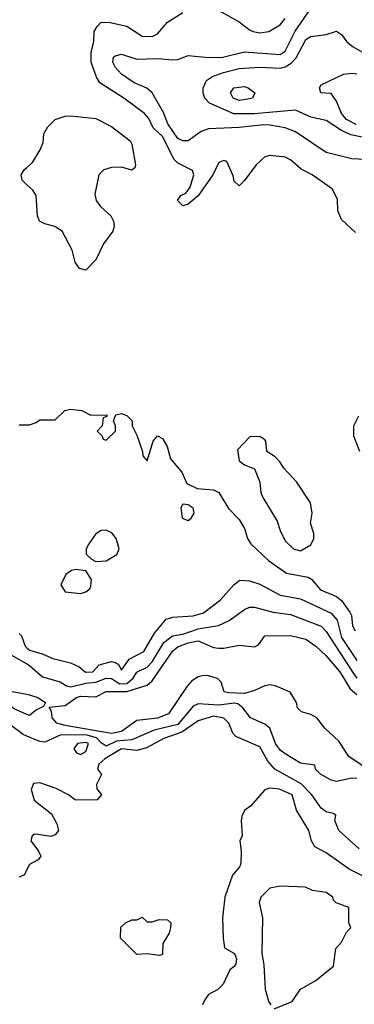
# Model space of a CAD drawing. Header units: inches. Extents: x 1793389 to 1900389, y 320802 to 470796.
# Tile 480 of 656: x 1859972 to 1861280, y 373992 to 377836. Entities that reach past the tile are written whole.
import ezdxf

# ---------------------------------------------------------------- set-up
doc = ezdxf.new("R2010")
doc.units = ezdxf.units.IN
doc.header["$MEASUREMENT"] = 0
doc.layers.add('B8357', color=7, linetype='Continuous')
doc.layers.add('B8367', color=7, linetype='Continuous')

msp = doc.modelspace()

# ---------------------------------------------------------------- linework, layer by layer
at = {"layer": 'B8357', "color": 2}
for points, elevation in [([(1860000, 377191.9), (1859981.2, 377210), (1859977.2, 377230), (1859989.6, 377250.4), (1860000, 377259.6)], 226), ([(1859970, 376254), (1860000, 376254)], 226), ([(1859970, 375439.3), (1859979.3, 375430), (1859992.7, 375390), (1860000, 375383.4)], 222), ([(1859910, 375372.4), (1860000, 375321)], 218), ([(1860000, 375123.8), (1859950, 375146), (1859930, 375161.6), (1859870, 375186.6), (1859855.1, 375210), (1859870, 375227.3), (1859905.8, 375225.8), (1859934, 375214), (1860000, 375202.4)], 214), ([(1860000, 375038.5), (1859984.8, 375044.7), (1859939.3, 375079.3)], 218), ([(1860000, 374518), (1859990, 374498), (1859970, 374488)], 222)]:
    msp.add_lwpolyline(points, dxfattribs=dict(at, elevation=elevation))
at = {"layer": 'B8367', "color": 2}
for points, elevation in [([(1861350, 377289.2), (1861270, 377292.3), (1861170, 377318), (1861050, 377398), (1861010, 377414), (1860950, 377424.2), (1860925.8, 377425.8), (1860830, 377415.4), (1860710.5, 377409.5), (1860680.9, 377399.1), (1860630, 377363.7), (1860610, 377362.7), (1860590, 377372.7), (1860551.3, 377430), (1860533.7, 377473.7), (1860489.5, 377550), (1860468.4, 377568.4), (1860419.3, 377590), (1860370, 377622.9), (1860346.6, 377650), (1860336, 377670), (1860339, 377690), (1860344.5, 377695.5), (1860370, 377702), (1860430, 377681.3), (1860510, 377684.9), (1860570, 377679.1), (1860590, 377680.7), (1860630, 377696.3), (1860710, 377688.4), (1860766, 377690), (1860850, 377710.4), (1860990, 377700.4), (1861010, 377713.4), (1861048.4, 377791.6), (1861110, 377879.3)], 222), ([(1860750, 377871.3), (1860830, 377828), (1860870, 377796.3), (1860884.7, 377790), (1860910, 377784.9), (1860946, 377790), (1860990, 377816), (1861010, 377841)], 226), ([(1861284.8, 377004.8), (1861230, 377055.3), (1861216, 377090), (1861214.5, 377134.5), (1861194.8, 377174.8), (1861115.3, 377230), (1861071.9, 377251.9), (1861030, 377289.2), (1861010, 377299.3), (1860950, 377305.2), (1860930, 377301.2), (1860896, 377270), (1860850, 377208), (1860830, 377188), (1860810, 377206), (1860806, 377226), (1860782, 377282), (1860770, 377286), (1860750, 377278), (1860726.8, 377230), (1860670, 377148.7), (1860630, 377115.3), (1860609.2, 377109.2), (1860589, 377130), (1860602, 377150), (1860620.9, 377159.1), (1860638.4, 377181.6), (1860652.7, 377230), (1860647.3, 377247.3), (1860590, 377275.8), (1860575.8, 377290), (1860530, 377379.6), (1860493.7, 377413.7), (1860476.2, 377450), (1860459.3, 377470), (1860379, 377530), (1860285.2, 377590), (1860271.5, 377611.5), (1860251.5, 377670), (1860251.3, 377708.7), (1860262, 377750), (1860262.7, 377790), (1860274, 377810), (1860290, 377826), (1860325.4, 377825.4), (1860390, 377811), (1860450, 377772), (1860490, 377771), (1860510, 377781), (1860550, 377826), (1860610, 377864.7)], 226), ([(1861310, 377376.9), (1861266.2, 377386.2), (1861230, 377403), (1861170, 377442.4), (1861110, 377455.6), (1861050, 377483), (1860888.7, 377468.7), (1860808.8, 377468.8), (1860713.2, 377510), (1860695.1, 377530), (1860689.4, 377549.4), (1860689.3, 377570), (1860701.7, 377598.3), (1860725.6, 377614.4), (1860769, 377630), (1860830, 377645.7), (1860910, 377650.3), (1860990, 377646.5), (1861010, 377651.5), (1861033.3, 377666.7), (1861052.8, 377687.2), (1861090, 377758.8), (1861110, 377771), (1861170, 377778), (1861210, 377791), (1861230, 377778), (1861250.8, 377750), (1861274.8, 377730), (1861330, 377698.4)], 218), ([(1861286.7, 377426.7), (1861250, 377446.6), (1861229.6, 377470), (1861210, 377518), (1861190, 377548), (1861148.7, 377550), (1861144, 377570), (1861150, 377582), (1861237.2, 377622.8), (1861270, 377626.8), (1861290, 377624)], 214), ([(1860000, 377259.6), (1860021.5, 377278.5), (1860052.1, 377327.9), (1860063.2, 377356.8), (1860066.6, 377390), (1860082, 377418), (1860110, 377446), (1860150, 377458.8), (1860170, 377461), (1860270, 377450.8), (1860330, 377418.8), (1860403.5, 377363.5), (1860410.7, 377350), (1860424.7, 377270), (1860422, 377258), (1860410, 377248), (1860370, 377260.9), (1860330, 377259.5), (1860301, 377250), (1860281, 377230), (1860265.5, 377154.5), (1860270.5, 377130), (1860287.3, 377107.3), (1860328, 377070), (1860339.1, 377050), (1860340.7, 377030), (1860336.3, 377010), (1860299, 376961), (1860270, 376898), (1860230, 376858), (1860205.2, 376865.2), (1860189.1, 376889.1), (1860176.5, 376936.5), (1860138, 377010), (1860109.1, 377029.1), (1860070, 377039), (1860049, 377050), (1860041.2, 377070), (1860036, 377150), (1860022.7, 377170), (1860000, 377191.9)], 226), ([(1860000, 376254), (1860010, 376254), (1860036.4, 376263.6), (1860050, 376274), (1860110, 376274), (1860148, 376310), (1860170, 376316), (1860214, 376310), (1860250, 376292), (1860312.7, 376292.7), (1860312.7, 376287.3), (1860298, 376282), (1860294, 376250), (1860274, 376230), (1860292.7, 376212.7), (1860298, 376198), (1860310, 376194), (1860346, 376230), (1860346, 376250), (1860338, 376270), (1860347.3, 376292.7), (1860370, 376298), (1860390, 376291), (1860411.3, 376270), (1860412, 376250), (1860430, 376214), (1860452, 376150), (1860452.7, 376132.7), (1860470, 376114), (1860494, 376190), (1860510, 376212), (1860530, 376201), (1860547.7, 376170), (1860561.3, 376121.3), (1860605.5, 376070), (1860625.5, 376025.5), (1860665.1, 376005.1), (1860730, 376000.7), (1860750.4, 375990.4), (1860788, 375928), (1860830, 375884.7), (1860850.7, 375850), (1860862.8, 375810), (1860874.8, 375790), (1860944.2, 375724.2), (1861014.9, 375674.9), (1861099.9, 375659.9), (1861111.9, 375651.9), (1861147.3, 375610), (1861210, 375583.8), (1861230, 375568.2), (1861263, 375523), (1861268.7, 375510), (1861272.7, 375470), (1861283, 375450)], 226), ([(1861302, 376150), (1861278, 376210), (1861278, 376250), (1861298, 376290)], 226), ([(1860000, 375383.4), (1860010, 375374.4), (1860059.9, 375359.9), (1860101.7, 375341.7), (1860170, 375325.7), (1860204, 375310), (1860229.1, 375289.1), (1860257.2, 375290), (1860282.8, 375317.2), (1860330, 375330.4), (1860346.7, 375326.7), (1860358, 375318), (1860370, 375296), (1860400.1, 375339.9), (1860457, 375370), (1860498.9, 375441.1), (1860544.8, 375495.2), (1860570, 375503), (1860650, 375508.8), (1860690, 375520.3), (1860756, 375570), (1860810, 375631), (1860832.5, 375647.5), (1860870, 375645.5), (1860910, 375632.7), (1860990, 375588.7), (1861070, 375574.4), (1861190, 375518.7), (1861212.3, 375492.3), (1861230, 375424.4), (1861290, 375334.4)], 222), ([(1860000, 375321), (1860010, 375315.3), (1860060.7, 375270), (1860130, 375250.5), (1860155.3, 375235.3), (1860172, 375232), (1860230, 375245.6), (1860270, 375249.1), (1860310, 375265.3), (1860330, 375263.6), (1860363.4, 375243.4), (1860390, 375243.9), (1860415.3, 375264.7), (1860430, 375288.5), (1860470, 375308.5), (1860490, 375328.7), (1860534.9, 375405.1), (1860569, 375431), (1860610, 375437.6), (1860670, 375458.3), (1860749.6, 375470.4), (1860790, 375490.7), (1860850, 375534), (1860870, 375542), (1860890, 375542), (1860962.6, 375522.6), (1861030, 375513.7), (1861150, 375468.2), (1861170, 375448), (1861279.4, 375279.4), (1861290, 375265.3)], 218), ([(1861310, 374924.2), (1861259.1, 374959.1), (1861218.9, 375018.9), (1861165.2, 375070), (1861134, 375110), (1861110, 375124), (1861074, 375134), (1861058, 375150), (1861054, 375170), (1861028.7, 375210), (1860974.5, 375234.5), (1860950, 375239.5), (1860930, 375235.1), (1860890, 375216.5), (1860850, 375205.8), (1860787.5, 375207.5), (1860771.5, 375211.5), (1860759.8, 375250), (1860744.4, 375264.4), (1860710, 375274.5), (1860690, 375276), (1860670, 375271.1), (1860644.7, 375255.3), (1860626.5, 375233.5), (1860554, 375126), (1860510, 375108.7), (1860430, 375100.5), (1860370, 375057.2), (1860330, 375049.8), (1860150, 375080.4), (1860117.2, 375090), (1860098.4, 375110), (1860096, 375136), (1860087.3, 375152.7), (1860150, 375158.4), (1860194, 375190), (1860210, 375194.9), (1860270, 375192), (1860310, 375212.9), (1860390, 375213.5), (1860470, 375237.6), (1860490, 375254.4), (1860570, 375372.2), (1860590, 375387.4), (1860630, 375403.2), (1860670, 375411.4), (1860730, 375385.3), (1860750, 375382), (1860770, 375382), (1860830, 375394.4), (1860890, 375387.7), (1860904.7, 375395.3), (1860930, 375430.8), (1861030, 375432.4), (1861090, 375417.6), (1861130, 375390.5), (1861170, 375353), (1861223.1, 375290), (1861263.8, 375223.8), (1861290, 375201.1)], 214), ([(1860000, 375202.4), (1860010, 375200.7), (1860042, 375190), (1860072, 375170), (1860064.7, 375155.3), (1860038, 375142), (1860010, 375119.3), (1860000, 375123.8)], 214), ([(1861290, 374873), (1861270, 374875.1), (1861210, 374862), (1861190, 374867), (1861148, 374890), (1861128, 374910), (1861126, 374926), (1861070, 374934), (1861010, 374969.4), (1860990, 374984.5), (1860971.8, 375010), (1860949.5, 375069.5), (1860930, 375085.2), (1860874, 375110), (1860844.5, 375150), (1860824.9, 375164.9), (1860810, 375168), (1860750, 375160.3), (1860670, 375164.5), (1860650, 375156), (1860590, 375084.4), (1860497.5, 375062.5), (1860410, 375024.2), (1860350, 375019.1), (1860310, 374999.7), (1860290, 375012.2), (1860271.8, 375031.8), (1860230, 375044.6), (1860130, 375042.2), (1860070, 375015.1), (1860050, 375018), (1860000, 375038.5)], 218), ([(1861299.3, 374599.3), (1861219.3, 374670), (1861204, 374710), (1861208, 374730), (1861197.2, 374737.2), (1861170, 374744), (1861150, 374757.2), (1861114, 374810), (1861072.3, 374852.3), (1860969.4, 374910), (1860941.7, 374941.7), (1860910, 374997), (1860816.9, 375036.9), (1860804.5, 375050), (1860789.4, 375090), (1860770, 375109.4), (1860730, 375117.4), (1860670, 375098.3), (1860605.8, 375054.2), (1860534.8, 375030), (1860466.9, 374993.1), (1860430, 374983.1), (1860370, 374989.7), (1860304.4, 374950), (1860280.7, 374930), (1860276, 374910), (1860291.3, 374888.7), (1860272, 374850), (1860272.7, 374832.7), (1860292, 374810), (1860274, 374790), (1860190, 374788.7), (1860162, 374810), (1860114.3, 374834.3), (1860050, 374856.9), (1860025.8, 374854.2), (1860016.5, 374830), (1860028.8, 374788.8), (1860095.5, 374735.5), (1860116.7, 374696.7), (1860122.8, 374670), (1860110, 374654), (1860093, 374647), (1860044.5, 374655.5), (1860030, 374656), (1860021, 374650), (1860014.8, 374630), (1860044.7, 374590), (1860054, 374570), (1860043.6, 374556.4), (1860010, 374538), (1860000, 374518)], 222), ([(1861359, 374470), (1861260.1, 374520.1), (1861170, 374582.9), (1861126.2, 374606.2), (1861112, 374630), (1861102.4, 374670), (1861054.5, 374750), (1861037, 374810), (1860987.7, 374832.3), (1860950, 374836), (1860930, 374828.7), (1860874.4, 374765.6), (1860852, 374750), (1860842, 374730), (1860838, 374710), (1860842, 374650), (1860832, 374630), (1860838, 374590), (1860836.9, 374543.1), (1860832, 374530), (1860803.5, 374496.5), (1860774, 374410), (1860764, 374330), (1860766.8, 374250), (1860772.7, 374212.7), (1860810.9, 374190.9), (1860818.8, 374170), (1860816.3, 374150), (1860810, 374139), (1860793.7, 374126.3), (1860767.3, 374070), (1860746.8, 374050), (1860710.3, 374029.7), (1860694.9, 374010), (1860686, 373990)], 226), ([(1860966, 373974), (1861037.2, 374002.8), (1861069.3, 374050.7), (1861130, 374084.7), (1861199, 374141), (1861208, 374210), (1861230, 374234), (1861250, 374274), (1861266, 374290), (1861258, 374310), (1861258, 374370), (1861208.4, 374388.4), (1861198, 374398), (1861195.3, 374410), (1861170, 374428), (1861116.5, 374436.5), (1861089.2, 374449.2), (1860990, 374452.7), (1860950, 374445.2), (1860914.8, 374410), (1860907.7, 374390), (1860920.7, 374330), (1860918.8, 374190), (1860926.4, 374146.4), (1860930.9, 374050.9), (1860944.7, 374004.7), (1860954, 373990)], 230)]:
    msp.add_lwpolyline(points, dxfattribs=dict(at, elevation=elevation))
for points, elevation in [([(1860830, 377520.7), (1860806.6, 377530), (1860796, 377550), (1860809, 377570), (1860850, 377574.9), (1860864.7, 377570), (1860891, 377550), (1860882, 377530), (1860870, 377527)], 214), ([(1860910, 376208.7), (1860872, 376208), (1860823.6, 376156.4), (1860830, 376114), (1860850, 376098), (1860890, 376082), (1860910.8, 376030), (1860914.8, 375990), (1860922.8, 375970), (1860978.5, 375878.5), (1860990, 375842), (1861010, 375802), (1861042, 375770), (1861070, 375762.8), (1861110, 375786), (1861122, 375810), (1861122, 375830), (1861108, 375870), (1861115.3, 375910), (1861108.7, 375950), (1861055.3, 376030), (1861004.8, 376084.8), (1860989.2, 376110), (1860970, 376129.2), (1860938, 376150), (1860934, 376190), (1860930, 376195.3)], 230), ([(1860610, 375945.2), (1860601.6, 375930), (1860607.4, 375890), (1860630, 375881.3), (1860642, 375890), (1860653.3, 375910), (1860649.5, 375929.5), (1860630, 375942)], 226), ([(1860310, 375842.7), (1860290, 375841.2), (1860270, 375828.7), (1860242, 375790), (1860232, 375770), (1860232, 375750), (1860252, 375730), (1860270, 375721), (1860310, 375724), (1860351.8, 375748.2), (1860361.2, 375770), (1860349.2, 375810), (1860332.1, 375832.1)], 226), ([(1860190, 375689.2), (1860174.8, 375685.2), (1860152, 375670), (1860132, 375630), (1860150, 375602), (1860210, 375596.3), (1860230, 375602), (1860245.4, 375614.6), (1860250, 375624.7), (1860252, 375650), (1860230, 375684)], 226), ([(1860230, 375014), (1860197.3, 375010), (1860184, 374990), (1860194, 374974), (1860210, 374966.8), (1860230, 374978.8), (1860240.9, 375010)], 222), ([(1860470, 374314), (1860490, 374314), (1860516.4, 374323.6), (1860550, 374322), (1860562, 374310), (1860561, 374290), (1860556, 374270), (1860531.3, 374230), (1860530, 374186), (1860518, 374182), (1860470, 374188.7), (1860430, 374186), (1860366, 374250), (1860367.3, 374292.7), (1860386, 374310), (1860410, 374322), (1860430, 374322), (1860450, 374332)], 222)]:
    msp.add_lwpolyline(points, close=True, dxfattribs=dict(at, elevation=elevation))

doc.saveas('drawing.dxf')
